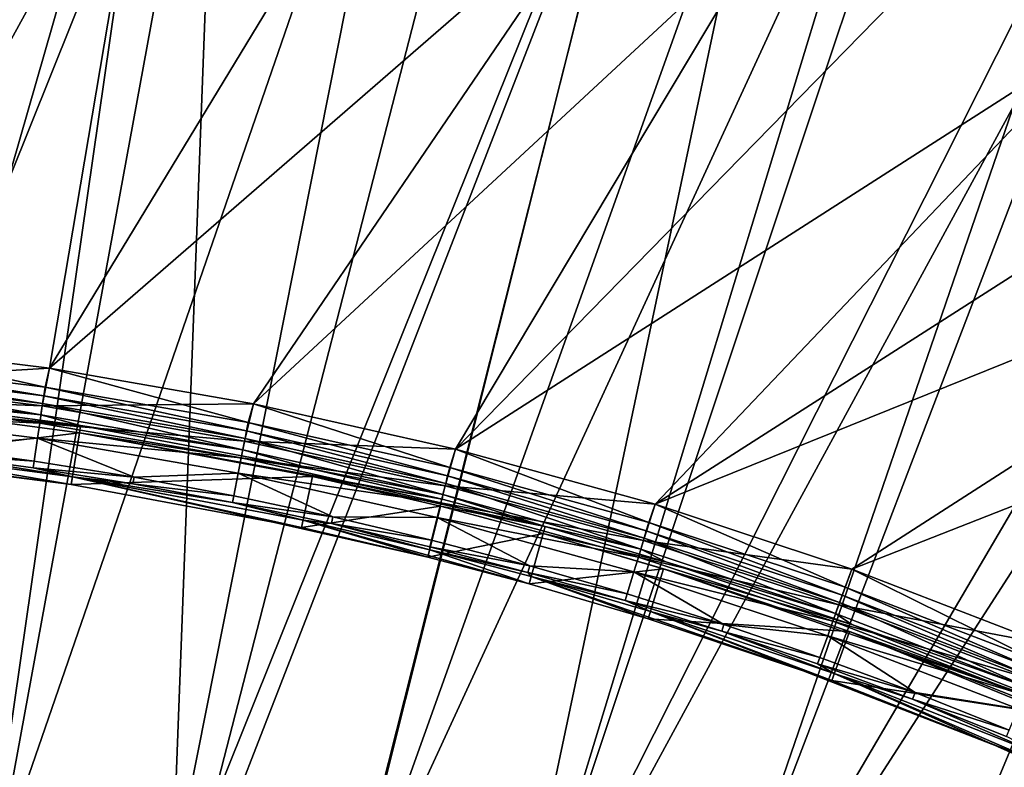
# Model space of a CAD drawing. Header units: metres. Extents: x -901 to 901, y -486 to 401.
# Tile 343 of 366: x 723 to 760, y 345 to 373. Entities that reach past the tile are written whole.
import ezdxf

# ---------------------------------------------------------------- set-up
doc = ezdxf.new("R2010")
doc.units = ezdxf.units.M

msp = doc.modelspace()

# ---------------------------------------------------------------- linework, layer by layer
at = {"layer": 'top'}
for points in [[(727.468689, 382.095093, -618), (720.816956, 382.951569, -618), (715.855591, 360.984344, -618)], [(721.199768, 382.908966, -620), (727.468689, 382.095093, -620), (715.855591, 360.984344, -620)], [(715.855591, 360.984344, -620), (727.468689, 382.095093, -620), (723.735596, 360.012451, -620)], [(723.735596, 360.012451, -618), (727.468689, 382.095093, -618), (715.855591, 360.984344, -618)], [(727.468689, 382.095093, -620), (736.215576, 380.588623, -620), (723.735596, 360.012451, -620)], [(723.735596, 360.012451, -618), (736.215576, 380.588623, -618), (727.468689, 382.095093, -618)], [(723.735596, 360.012451, -620), (736.215576, 380.588623, -620), (745.127625, 378.598724, -620)], [(745.127625, 378.598724, -618), (736.215576, 380.588623, -618), (723.735596, 360.012451, -618)], [(723.735596, 360.012451, -620), (745.127625, 378.598724, -620), (731.558472, 358.65506, -620)], [(731.558472, 358.65506, -618), (745.127625, 378.598724, -618), (723.735596, 360.012451, -618)], [(745.127625, 378.598724, -620), (751.276978, 376.950012, -620), (731.558472, 358.65506, -620)], [(751.276978, 376.950012, -618), (745.127625, 378.598724, -618), (731.558472, 358.65506, -618)], [(731.558472, 358.65506, -620), (751.276978, 376.950012, -620), (739.305298, 356.915436, -620)], [(739.305298, 356.915436, -618), (751.276978, 376.950012, -618), (731.558472, 358.65506, -618)], [(751.276978, 376.950012, -620), (757.136353, 375.162994, -620), (739.305298, 356.915436, -620)], [(739.305298, 356.915436, -618), (757.136353, 375.162994, -618), (751.276978, 376.950012, -618)], [(739.305298, 356.915436, -620), (757.136353, 375.162994, -620), (764.063416, 372.769196, -620)], [(764.063416, 372.769196, -618), (757.136353, 375.162994, -618), (739.305298, 356.915436, -618)], [(764.063416, 372.769196, -620), (757.136353, 375.162994, -620), (762.703735, 373.971069, -619.966919)], [(757.136353, 375.162994, -618), (764.063416, 372.769196, -618), (762.799561, 374.238953, -617.90625)], [(739.305298, 356.915436, -620), (764.063416, 372.769196, -620), (746.957397, 354.797821, -620)], [(746.957397, 354.797821, -618), (764.063416, 372.769196, -618), (739.305298, 356.915436, -618)], [(764.063416, 372.769196, -620), (770.889221, 370.100403, -620), (746.957397, 354.797821, -620)], [(746.957397, 354.797821, -618), (770.889221, 370.100403, -618), (764.063416, 372.769196, -618)], [(746.957397, 354.797821, -620), (770.889221, 370.100403, -620), (777.598694, 367.162872, -620)], [(777.598694, 367.162872, -618), (770.889221, 370.100403, -618), (746.957397, 354.797821, -618)], [(746.957397, 354.797821, -620), (777.598694, 367.162872, -620), (754.496399, 352.307281, -620)], [(754.496399, 352.307281, -618), (777.598694, 367.162872, -618), (746.957397, 354.797821, -618)], [(777.598694, 367.162872, -620), (784.185486, 363.959686, -620), (754.496399, 352.307281, -620)], [(784.185486, 363.959686, -618), (777.598694, 367.162872, -618), (754.496399, 352.307281, -618)], [(754.496399, 352.307281, -620), (784.185486, 363.959686, -620), (761.904114, 349.449799, -620)], [(761.904114, 349.449799, -618), (784.185486, 363.959686, -618), (754.496399, 352.307281, -618)], [(723.735596, 360.012451, -618), (715.855591, 360.984344, -618), (715.651123, 359.536285, -618.271973)], [(715.721863, 360.257629, -620.135986), (715.855591, 360.984344, -620), (723.55957, 359.28717, -620.135986)], [(715.855591, 360.984344, -620), (723.735596, 360.012451, -620), (723.55957, 359.28717, -620.135986)], [(715.689514, 359.927856, -620.301758), (715.721863, 360.257629, -620.135986), (723.511047, 358.959381, -620.301758)], [(715.721863, 360.257629, -620.135986), (723.55957, 359.28717, -620.135986), (723.511047, 358.959381, -620.301758)], [(723.453491, 358.57016, -618.271973), (723.735596, 360.012451, -618), (715.651123, 359.536285, -618.271973)], [(715.660767, 359.634369, -620.525452), (715.689514, 359.927856, -620.301758), (723.467957, 358.667664, -620.525452)], [(715.689514, 359.927856, -620.301758), (723.511047, 358.959381, -620.301758), (723.467957, 358.667664, -620.525452)], [(731.558472, 358.65506, -618), (723.735596, 360.012451, -618), (723.453491, 358.57016, -618.271973)], [(723.55957, 359.28717, -620.135986), (723.735596, 360.012451, -620), (731.352112, 357.934814, -620.135986)], [(723.735596, 360.012451, -620), (731.558472, 358.65506, -620), (731.352112, 357.934814, -620.135986)], [(715.651123, 359.536285, -618.271973), (715.586426, 358.876709, -618.603455), (723.453491, 358.57016, -618.271973)], [(715.617554, 359.19397, -621.115417), (715.660767, 359.634369, -620.525452), (723.403198, 358.229919, -621.115417)], [(715.660767, 359.634369, -620.525452), (723.467957, 358.667664, -620.525452), (723.403198, 358.229919, -621.115417)], [(717.134949, 358.570068, -625), (709.351929, 359.218781, -625), (724.92041, 357.81543, -621.825684)], [(724.92041, 357.81543, -621.825684), (709.351929, 359.218781, -625), (717.164856, 358.846191, -621.825684)], [(723.403198, 358.229919, -621.115417), (717.164856, 358.846191, -621.825684), (715.617554, 359.19397, -621.115417)], [(723.511047, 358.959381, -620.301758), (723.55957, 359.28717, -620.135986), (731.287598, 357.609833, -620.301758)], [(723.55957, 359.28717, -620.135986), (731.352112, 357.934814, -620.135986), (731.287598, 357.609833, -620.301758)], [(723.356567, 357.914612, -618.603455), (715.586426, 358.876709, -618.603455), (715.528809, 358.289734, -619.050903)], [(715.586426, 358.876709, -618.603455), (723.356567, 357.914612, -618.603455), (723.453491, 358.57016, -618.271973)], [(724.92041, 357.81543, -621.825684), (717.164856, 358.846191, -621.825684), (723.403198, 358.229919, -621.115417)], [(723.467957, 358.667664, -620.525452), (723.511047, 358.959381, -620.301758), (731.230164, 357.320587, -620.525452)], [(723.511047, 358.959381, -620.301758), (731.287598, 357.609833, -620.301758), (731.230164, 357.320587, -620.525452)], [(717.134949, 358.570068, -625), (724.876892, 357.541168, -625), (716.918945, 356.574097, -625)], [(724.876892, 357.541168, -625), (717.134949, 358.570068, -625), (724.92041, 357.81543, -621.825684)], [(723.453491, 358.57016, -618.271973), (723.356567, 357.914612, -618.603455), (731.210938, 357.223938, -618.271973)], [(723.403198, 358.229919, -621.115417), (723.467957, 358.667664, -620.525452), (731.143982, 356.886566, -621.115417)], [(731.210938, 357.223938, -618.271973), (731.558472, 358.65506, -618), (723.453491, 358.57016, -618.271973)], [(723.467957, 358.667664, -620.525452), (731.230164, 357.320587, -620.525452), (731.143982, 356.886566, -621.115417)], [(731.210938, 357.223938, -618.271973), (739.305298, 356.915436, -618), (731.558472, 358.65506, -618)], [(731.352112, 357.934814, -620.135986), (731.558472, 358.65506, -620), (739.077271, 356.204285, -620.135986)], [(731.558472, 358.65506, -620), (739.305298, 356.915436, -620), (739.077271, 356.204285, -620.135986)], [(723.270264, 357.331177, -619.050903), (723.356567, 357.914612, -618.603455), (715.528809, 358.289734, -619.050903)], [(723.270264, 357.331177, -619.050903), (715.528809, 358.289734, -619.050903), (719.295776, 356.979401, -620.230835)], [(731.143982, 356.886566, -621.115417), (724.92041, 357.81543, -621.825684), (723.403198, 358.229919, -621.115417)], [(731.287598, 357.609833, -620.301758), (731.352112, 357.934814, -620.135986), (738.996887, 355.882874, -620.301758)], [(731.352112, 357.934814, -620.135986), (739.077271, 356.204285, -620.135986), (738.996887, 355.882874, -620.301758)], [(731.081909, 356.573914, -618.603455), (723.356567, 357.914612, -618.603455), (723.270264, 357.331177, -619.050903)], [(723.356567, 357.914612, -618.603455), (731.081909, 356.573914, -618.603455), (731.210938, 357.223938, -618.271973)], [(724.876892, 357.541168, -625), (724.92041, 357.81543, -621.825684), (733.876648, 356.138123, -621.825684)], [(733.876648, 356.138123, -621.825684), (724.92041, 357.81543, -621.825684), (731.143982, 356.886566, -621.115417)], [(731.230164, 357.320587, -620.525452), (731.287598, 357.609833, -620.301758), (738.925293, 355.596802, -620.525452)], [(731.287598, 357.609833, -620.301758), (738.996887, 355.882874, -620.301758), (738.925293, 355.596802, -620.525452)], [(716.918945, 356.574097, -625), (724.562439, 355.558289, -625), (709.251953, 357.507019, -621.651367)], [(709.251953, 357.507019, -621.651367), (724.562439, 355.558289, -625), (716.9505, 356.865356, -621.651367)], [(724.876892, 357.541168, -625), (724.562439, 355.558289, -625), (716.918945, 356.574097, -625)], [(719.295776, 356.979401, -620.230835), (723.140747, 356.455688, -620.230835), (723.270264, 357.331177, -619.050903)], [(723.140747, 356.455688, -620.230835), (726.97467, 355.838196, -620.230835), (723.270264, 357.331177, -619.050903)], [(723.270264, 357.331177, -619.050903), (726.97467, 355.838196, -620.230835), (730.967102, 355.995453, -619.050903)], [(730.967102, 355.995453, -619.050903), (731.081909, 356.573914, -618.603455), (723.270264, 357.331177, -619.050903)], [(724.876892, 357.541168, -625), (733.817688, 355.86673, -625), (724.562439, 355.558289, -625)], [(733.817688, 355.86673, -625), (724.876892, 357.541168, -625), (738.79425, 354.989502, -621.825684)], [(738.79425, 354.989502, -621.825684), (724.876892, 357.541168, -625), (733.876648, 356.138123, -621.825684)], [(731.081909, 356.573914, -618.603455), (738.901367, 355.50119, -618.271973), (731.210938, 357.223938, -618.271973)], [(731.143982, 356.886566, -621.115417), (731.230164, 357.320587, -620.525452), (738.817932, 355.167511, -621.115417)], [(738.901367, 355.50119, -618.271973), (739.305298, 356.915436, -618), (731.210938, 357.223938, -618.271973)], [(731.230164, 357.320587, -620.525452), (738.925293, 355.596802, -620.525452), (738.817932, 355.167511, -621.115417)], [(724.562439, 355.558289, -625), (724.608337, 355.847656, -621.651367), (716.9505, 356.865356, -621.651367)], [(716.9505, 356.865356, -621.651367), (724.608337, 355.847656, -621.651367), (719.263489, 356.716766, -620.924011)], [(719.263489, 356.716766, -620.924011), (723.140747, 356.455688, -620.230835), (719.295776, 356.979401, -620.230835)], [(738.817932, 355.167511, -621.115417), (733.876648, 356.138123, -621.825684), (731.143982, 356.886566, -621.115417)], [(746.957397, 354.797821, -618), (739.305298, 356.915436, -618), (738.901367, 355.50119, -618.271973)], [(739.077271, 356.204285, -620.135986), (739.305298, 356.915436, -620), (746.712952, 354.099243, -620.135986)], [(739.305298, 356.915436, -620), (746.957397, 354.797821, -620), (746.712952, 354.099243, -620.135986)], [(724.608337, 355.847656, -621.651367), (723.102051, 356.193939, -620.924011), (719.263489, 356.716766, -620.924011)], [(719.263489, 356.716766, -620.924011), (723.102051, 356.193939, -620.924011), (723.140747, 356.455688, -620.230835)], [(723.102051, 356.193939, -620.924011), (726.97467, 355.838196, -620.230835), (723.140747, 356.455688, -620.230835)], [(730.967102, 355.995453, -619.050903), (738.74054, 354.858307, -618.603455), (731.081909, 356.573914, -618.603455)], [(738.74054, 354.858307, -618.603455), (738.901367, 355.50119, -618.271973), (731.081909, 356.573914, -618.603455)], [(724.608337, 355.847656, -621.651367), (726.929565, 355.577484, -620.924011), (723.102051, 356.193939, -620.924011)], [(726.929565, 355.577484, -620.924011), (726.97467, 355.838196, -620.230835), (723.102051, 356.193939, -620.924011)], [(738.817932, 355.167511, -621.115417), (738.79425, 354.989502, -621.825684), (733.876648, 356.138123, -621.825684)], [(738.996887, 355.882874, -620.301758), (739.077271, 356.204285, -620.135986), (746.616821, 353.782135, -620.301758)], [(739.077271, 356.204285, -620.135986), (746.712952, 354.099243, -620.135986), (746.616821, 353.782135, -620.301758)], [(733.817688, 355.86673, -625), (733.391418, 353.904877, -625), (724.562439, 355.558289, -625)], [(724.562439, 355.558289, -625), (733.391418, 353.904877, -625), (724.608337, 355.847656, -621.651367)], [(733.391418, 353.904877, -625), (738.239136, 352.772614, -625), (724.608337, 355.847656, -621.651367)], [(724.608337, 355.847656, -621.651367), (738.239136, 352.772614, -625), (733.453613, 354.191162, -621.651367)], [(733.453613, 354.191162, -621.651367), (730.743225, 354.867859, -620.924011), (724.608337, 355.847656, -621.651367)], [(730.743225, 354.867859, -620.924011), (726.929565, 355.577484, -620.924011), (724.608337, 355.847656, -621.651367)], [(730.7948, 355.12738, -620.230835), (726.97467, 355.838196, -620.230835), (726.929565, 355.577484, -620.924011)], [(726.97467, 355.838196, -620.230835), (730.7948, 355.12738, -620.230835), (730.967102, 355.995453, -619.050903)], [(730.967102, 355.995453, -619.050903), (730.7948, 355.12738, -620.230835), (734.598328, 354.3237, -620.230835)], [(734.598328, 354.3237, -620.230835), (738.597412, 354.286163, -619.050903), (730.967102, 355.995453, -619.050903)], [(738.597412, 354.286163, -619.050903), (738.74054, 354.858307, -618.603455), (730.967102, 355.995453, -619.050903)], [(733.817688, 355.86673, -625), (738.726807, 354.720093, -625), (733.391418, 353.904877, -625)], [(738.726807, 354.720093, -625), (733.817688, 355.86673, -625), (742.731445, 353.950531, -621.825684)], [(742.731445, 353.950531, -621.825684), (733.817688, 355.86673, -625), (738.79425, 354.989502, -621.825684)], [(738.925293, 355.596802, -620.525452), (738.996887, 355.882874, -620.301758), (746.53125, 353.499908, -620.525452)], [(738.996887, 355.882874, -620.301758), (746.616821, 353.782135, -620.301758), (746.53125, 353.499908, -620.525452)], [(730.743225, 354.867859, -620.924011), (730.7948, 355.12738, -620.230835), (726.929565, 355.577484, -620.924011)], [(746.502686, 353.405579, -618.271973), (738.901367, 355.50119, -618.271973), (738.74054, 354.858307, -618.603455)], [(738.817932, 355.167511, -621.115417), (738.925293, 355.596802, -620.525452), (746.402893, 353.076416, -621.115417)], [(746.957397, 354.797821, -618), (738.901367, 355.50119, -618.271973), (746.502686, 353.405579, -618.271973)], [(738.925293, 355.596802, -620.525452), (746.53125, 353.499908, -620.525452), (746.402893, 353.076416, -621.115417)], [(730.7948, 355.12738, -620.230835), (730.743225, 354.867859, -620.924011), (734.598328, 354.3237, -620.230835)], [(742.731445, 353.950531, -621.825684), (738.79425, 354.989502, -621.825684), (738.817932, 355.167511, -621.115417)], [(746.402893, 353.076416, -621.115417), (742.731445, 353.950531, -621.825684), (738.817932, 355.167511, -621.115417)], [(734.598328, 354.3237, -620.230835), (730.743225, 354.867859, -620.924011), (734.540466, 354.065521, -620.924011)], [(730.743225, 354.867859, -620.924011), (733.453613, 354.191162, -621.651367), (734.540466, 354.065521, -620.924011)], [(738.726807, 354.720093, -625), (738.239136, 352.772614, -625), (733.391418, 353.904877, -625)], [(738.726807, 354.720093, -625), (742.657227, 353.682922, -625), (738.239136, 352.772614, -625)], [(746.310425, 352.771362, -618.603455), (738.74054, 354.858307, -618.603455), (738.597412, 354.286163, -619.050903)], [(742.657227, 353.682922, -625), (738.726807, 354.720093, -625), (742.731445, 353.950531, -621.825684)], [(746.502686, 353.405579, -618.271973), (738.74054, 354.858307, -618.603455), (746.310425, 352.771362, -618.603455)], [(754.496399, 352.307281, -618), (746.957397, 354.797821, -618), (746.502686, 353.405579, -618.271973)], [(746.712952, 354.099243, -620.135986), (746.957397, 354.797821, -620), (754.236816, 351.62326, -620.135986)], [(746.957397, 354.797821, -620), (754.496399, 352.307281, -620), (754.236816, 351.62326, -620.135986)], [(738.239136, 352.772614, -625), (742.120361, 351.748383, -625), (733.453613, 354.191162, -621.651367)], [(733.453613, 354.191162, -621.651367), (742.120361, 351.748383, -625), (738.310303, 353.056793, -621.651367)], [(734.540466, 354.065521, -620.924011), (733.453613, 354.191162, -621.651367), (738.310303, 353.056793, -621.651367)], [(734.540466, 354.065521, -620.924011), (738.382629, 353.427612, -620.230835), (734.598328, 354.3237, -620.230835)], [(738.382629, 353.427612, -620.230835), (738.597412, 354.286163, -619.050903), (734.598328, 354.3237, -620.230835)], [(738.597412, 354.286163, -619.050903), (738.382629, 353.427612, -620.230835), (742.144958, 352.439545, -620.230835)], [(746.310425, 352.771362, -618.603455), (738.597412, 354.286163, -619.050903), (746.139282, 352.20694, -619.050903)], [(746.139282, 352.20694, -619.050903), (738.597412, 354.286163, -619.050903), (742.144958, 352.439545, -620.230835)], [(738.310303, 353.056793, -621.651367), (738.31842, 353.170929, -620.924011), (734.540466, 354.065521, -620.924011)], [(738.31842, 353.170929, -620.924011), (738.382629, 353.427612, -620.230835), (734.540466, 354.065521, -620.924011)], [(742.657227, 353.682922, -625), (742.731445, 353.950531, -621.825684), (747.362183, 352.589539, -621.825684)], [(747.362183, 352.589539, -621.825684), (742.731445, 353.950531, -621.825684), (746.402893, 353.076416, -621.115417)], [(746.53125, 353.499908, -620.525452), (746.616821, 353.782135, -620.301758), (754.025879, 351.0336, -620.525452)], [(746.616821, 353.782135, -620.301758), (746.712952, 354.099243, -620.135986), (754.125183, 351.311249, -620.301758)], [(746.616821, 353.782135, -620.301758), (754.125183, 351.311249, -620.301758), (754.025879, 351.0336, -620.525452)], [(746.712952, 354.099243, -620.135986), (754.236816, 351.62326, -620.135986), (754.125183, 351.311249, -620.301758)], [(742.657227, 353.682922, -625), (742.120361, 351.748383, -625), (738.239136, 352.772614, -625)], [(742.144958, 352.439545, -620.230835), (738.382629, 353.427612, -620.230835), (738.31842, 353.170929, -620.924011)], [(742.657227, 353.682922, -625), (747.279907, 352.32428, -625), (742.120361, 351.748383, -625)], [(747.279907, 352.32428, -625), (742.657227, 353.682922, -625), (754.502686, 350.187225, -621.825684)], [(754.502686, 350.187225, -621.825684), (742.657227, 353.682922, -625), (747.362183, 352.589539, -621.825684)], [(753.992676, 350.940765, -618.271973), (746.502686, 353.405579, -618.271973), (746.310425, 352.771362, -618.603455)], [(746.402893, 353.076416, -621.115417), (746.53125, 353.499908, -620.525452), (753.876831, 350.616913, -621.115417)], [(754.496399, 352.307281, -618), (746.502686, 353.405579, -618.271973), (753.992676, 350.940765, -618.271973)], [(746.53125, 353.499908, -620.525452), (754.025879, 351.0336, -620.525452), (753.876831, 350.616913, -621.115417)], [(742.074463, 352.184509, -620.924011), (738.31842, 353.170929, -620.924011), (738.310303, 353.056793, -621.651367)], [(742.120361, 351.748383, -625), (742.198669, 352.03067, -621.651367), (738.310303, 353.056793, -621.651367)], [(742.198669, 352.03067, -621.651367), (742.074463, 352.184509, -620.924011), (738.310303, 353.056793, -621.651367)], [(738.31842, 353.170929, -620.924011), (742.074463, 352.184509, -620.924011), (742.144958, 352.439545, -620.230835)], [(753.876831, 350.616913, -621.115417), (747.362183, 352.589539, -621.825684), (746.402893, 353.076416, -621.115417)], [(753.76947, 350.316742, -618.603455), (746.310425, 352.771362, -618.603455), (746.139282, 352.20694, -619.050903)], [(753.992676, 350.940765, -618.271973), (746.310425, 352.771362, -618.603455), (753.76947, 350.316742, -618.603455)], [(742.074463, 352.184509, -620.924011), (745.882568, 351.359955, -620.230835), (742.144958, 352.439545, -620.230835)], [(747.279907, 352.32428, -625), (746.685242, 350.406738, -625), (742.120361, 351.748383, -625)], [(742.144958, 352.439545, -620.230835), (745.882568, 351.359955, -620.230835), (746.139282, 352.20694, -619.050903)], [(747.279907, 352.32428, -625), (754.408081, 349.926117, -625), (746.685242, 350.406738, -625)], [(754.408081, 349.926117, -625), (747.279907, 352.32428, -625), (762.772827, 346.922821, -621.825684)], [(762.772827, 346.922821, -621.825684), (747.279907, 352.32428, -625), (754.502686, 350.187225, -621.825684)], [(754.502686, 350.187225, -621.825684), (747.362183, 352.589539, -621.825684), (753.876831, 350.616913, -621.115417)], [(761.904114, 349.449799, -618), (754.496399, 352.307281, -618), (753.992676, 350.940765, -618.271973)], [(754.236816, 351.62326, -620.135986), (754.496399, 352.307281, -620), (761.626709, 348.78009, -620.135986)], [(754.496399, 352.307281, -620), (761.904114, 349.449799, -620), (761.626709, 348.78009, -620.135986)], [(745.805786, 351.10675, -620.924011), (742.074463, 352.184509, -620.924011), (742.198669, 352.03067, -621.651367)], [(745.882568, 351.359955, -620.230835), (742.074463, 352.184509, -620.924011), (745.805786, 351.10675, -620.924011)], [(742.120361, 351.748383, -625), (746.685242, 350.406738, -625), (742.198669, 352.03067, -621.651367)], [(746.685242, 350.406738, -625), (753.724182, 348.038544, -625), (742.198669, 352.03067, -621.651367)], [(742.198669, 352.03067, -621.651367), (753.724182, 348.038544, -625), (746.772034, 350.686554, -621.651367)], [(746.772034, 350.686554, -621.651367), (745.805786, 351.10675, -620.924011), (742.198669, 352.03067, -621.651367)], [(746.139282, 352.20694, -619.050903), (745.882568, 351.359955, -620.230835), (749.592712, 350.189301, -620.230835)], [(753.76947, 350.316742, -618.603455), (746.139282, 352.20694, -619.050903), (753.570801, 349.761414, -619.050903)], [(753.570801, 349.761414, -619.050903), (746.139282, 352.20694, -619.050903), (749.592712, 350.189301, -620.230835)], [(754.125183, 351.311249, -620.301758), (754.236816, 351.62326, -620.135986), (761.499939, 348.473938, -620.301758)], [(754.236816, 351.62326, -620.135986), (761.626709, 348.78009, -620.135986), (761.499939, 348.473938, -620.301758)], [(749.592712, 350.189301, -620.230835), (745.882568, 351.359955, -620.230835), (745.805786, 351.10675, -620.924011)], [(754.025879, 351.0336, -620.525452), (754.125183, 351.311249, -620.301758), (761.387085, 348.201477, -620.525452)], [(754.125183, 351.311249, -620.301758), (761.499939, 348.473938, -620.301758), (761.387085, 348.201477, -620.525452)], [(749.509766, 349.938049, -620.924011), (745.805786, 351.10675, -620.924011), (746.772034, 350.686554, -621.651367)], [(745.805786, 351.10675, -620.924011), (749.509766, 349.938049, -620.924011), (749.592712, 350.189301, -620.230835)], [(761.349365, 348.110382, -618.271973), (753.992676, 350.940765, -618.271973), (753.76947, 350.316742, -618.603455)], [(753.876831, 350.616913, -621.115417), (754.025879, 351.0336, -620.525452), (761.217712, 347.792603, -621.115417)], [(761.904114, 349.449799, -618), (753.992676, 350.940765, -618.271973), (761.349365, 348.110382, -618.271973)], [(754.025879, 351.0336, -620.525452), (761.387085, 348.201477, -620.525452), (761.217712, 347.792603, -621.115417)], [(754.408081, 349.926117, -625), (753.724182, 348.038544, -625), (746.685242, 350.406738, -625)], [(753.724182, 348.038544, -625), (761.875, 344.821198, -625), (746.772034, 350.686554, -621.651367)], [(746.772034, 350.686554, -621.651367), (761.875, 344.821198, -625), (753.823975, 348.313995, -621.651367)], [(753.823975, 348.313995, -621.651367), (749.509766, 349.938049, -620.924011), (746.772034, 350.686554, -621.651367)], [(761.217712, 347.792603, -621.115417), (754.502686, 350.187225, -621.825684), (753.876831, 350.616913, -621.115417)], [(749.509766, 349.938049, -620.924011), (753.272705, 348.928009, -620.230835), (749.592712, 350.189301, -620.230835)], [(749.592712, 350.189301, -620.230835), (753.272705, 348.928009, -620.230835), (753.570801, 349.761414, -619.050903)], [(761.095703, 347.498077, -618.603455), (753.76947, 350.316742, -618.603455), (753.570801, 349.761414, -619.050903)], [(761.349365, 348.110382, -618.271973), (753.76947, 350.316742, -618.603455), (761.095703, 347.498077, -618.603455)], [(762.772827, 346.922821, -621.825684), (754.502686, 350.187225, -621.825684), (761.217712, 347.792603, -621.115417)], [(753.183594, 348.678864, -620.924011), (749.509766, 349.938049, -620.924011), (753.823975, 348.313995, -621.651367)], [(753.272705, 348.928009, -620.230835), (749.509766, 349.938049, -620.924011), (753.183594, 348.678864, -620.924011)], [(753.570801, 349.761414, -619.050903), (753.272705, 348.928009, -620.230835), (756.9198, 347.576569, -620.230835)], [(761.095703, 347.498077, -618.603455), (753.570801, 349.761414, -619.050903), (760.869995, 346.953125, -619.050903)], [(760.869995, 346.953125, -619.050903), (753.570801, 349.761414, -619.050903), (756.9198, 347.576569, -620.230835)], [(754.408081, 349.926117, -625), (762.663696, 346.667419, -625), (753.724182, 348.038544, -625)], [(762.663696, 346.667419, -625), (754.408081, 349.926117, -625), (770.848572, 343.20343, -621.825684)], [(770.848572, 343.20343, -621.825684), (754.408081, 349.926117, -625), (762.772827, 346.922821, -621.825684)], [(756.9198, 347.576569, -620.230835), (753.272705, 348.928009, -620.230835), (753.183594, 348.678864, -620.924011)], [(756.9198, 347.576569, -620.230835), (753.183594, 348.678864, -620.924011), (756.824585, 347.329681, -620.924011)], [(756.824585, 347.329681, -620.924011), (753.183594, 348.678864, -620.924011), (753.823975, 348.313995, -621.651367)], [(761.875, 344.821198, -625), (769.83429, 341.155457, -625), (753.823975, 348.313995, -621.651367)], [(753.823975, 348.313995, -621.651367), (769.83429, 341.155457, -625), (761.990112, 345.090607, -621.651367)], [(753.823975, 348.313995, -621.651367), (761.990112, 345.090607, -621.651367), (756.824585, 347.329681, -620.924011)], [(762.663696, 346.667419, -625), (761.875, 344.821198, -625), (753.724182, 348.038544, -625)], [(760.53125, 346.135376, -620.230835), (756.9198, 347.576569, -620.230835), (756.824585, 347.329681, -620.924011)], [(760.869995, 346.953125, -619.050903), (756.9198, 347.576569, -620.230835), (760.53125, 346.135376, -620.230835)], [(761.990112, 345.090607, -621.651367), (760.429993, 345.8909, -620.924011), (756.824585, 347.329681, -620.924011)], [(756.824585, 347.329681, -620.924011), (760.429993, 345.8909, -620.924011), (760.53125, 346.135376, -620.230835)]]:
    msp.add_3dface(points, dxfattribs=at)
at = {"layer": 'top0'}
for points in [[(728.416321, 389.088013, -3.399924), (714.468994, 340.558014, -32.198345), (721.528137, 389.972351, -3.399924)], [(721.292175, 339.675354, -32.22316), (714.468994, 340.558014, -32.198345), (728.416321, 389.088013, -3.399924)], [(737.797119, 387.468781, -3.399924), (721.292175, 339.675354, -32.22316), (728.416321, 389.088013, -3.399924)], [(730.213135, 387.293213, -0.803848), (721.030396, 388.514221, -0.803848), (710.974182, 339.373688, -29.587475)], [(728.064331, 338.461823, -32.246628), (721.292175, 339.675354, -32.22316), (737.797119, 387.468781, -3.399924)], [(746.937378, 385.419708, -3.399924), (728.064331, 338.461823, -32.246628), (737.797119, 387.468781, -3.399924)], [(710.974182, 339.373688, -29.587475), (721.18103, 338.163605, -29.625343), (730.213135, 387.293213, -0.803848)], [(721.18103, 338.163605, -29.625343), (728.303345, 336.857208, -29.650164), (730.213135, 387.293213, -0.803848)], [(730.213135, 387.293213, -0.803848), (728.303345, 336.857208, -29.650164), (740.790527, 385.311462, -0.803848)], [(734.76947, 336.920441, -32.268772), (728.064331, 338.461823, -32.246628), (746.937378, 385.419708, -3.399924)], [(728.303345, 336.857208, -29.650164), (746.598083, 383.954773, -0.803848), (740.790527, 385.311462, -0.803848)], [(755.964355, 382.92392, -3.399924), (734.76947, 336.920441, -32.268772), (746.937378, 385.419708, -3.399924)], [(728.303345, 336.857208, -29.650164), (734.339966, 335.44632, -29.670233), (746.598083, 383.954773, -0.803848)], [(734.339966, 335.44632, -29.670233), (751.247925, 382.727722, -0.803848), (746.598083, 383.954773, -0.803848)], [(741.391602, 335.054474, -32.289608), (734.76947, 336.920441, -32.268772), (755.964355, 382.92392, -3.399924)], [(764.190063, 380.22464, -3.399924), (741.391602, 335.054474, -32.289608), (755.964355, 382.92392, -3.399924)], [(734.339966, 335.44632, -29.670233), (740.871094, 333.599945, -29.690994), (751.247925, 382.727722, -0.803848)], [(740.871094, 333.599945, -29.690994), (756.717102, 381.120422, -0.803848), (751.247925, 382.727722, -0.803848)], [(756.717102, 381.120422, -0.803848), (740.871094, 333.599945, -29.690994), (765.150696, 378.2836, -0.803848)], [(747.914978, 332.868317, -32.309166), (741.391602, 335.054474, -32.289608), (764.190063, 380.22464, -3.399924)], [(773.58844, 376.619751, -3.399924), (747.914978, 332.868317, -32.309166), (764.190063, 380.22464, -3.399924)], [(740.871094, 333.599945, -29.690994), (747.252197, 331.464813, -29.710361), (765.150696, 378.2836, -0.803848)], [(765.150696, 378.2836, -0.803848), (747.252197, 331.464813, -29.710361), (774.93988, 374.420105, -0.803848)], [(754.324158, 330.367065, -32.327477), (747.914978, 332.868317, -32.309166), (773.58844, 376.619751, -3.399924)], [(782.140686, 372.828522, -3.399924), (754.324158, 330.367065, -32.327477), (773.58844, 376.619751, -3.399924)], [(747.252197, 331.464813, -29.710361), (753.64325, 328.983063, -29.72888), (774.93988, 374.420105, -0.803848)], [(774.93988, 374.420105, -0.803848), (753.64325, 328.983063, -29.72888), (760.099243, 326.105774, -29.746714)], [(774.93988, 374.420105, -0.803848), (760.099243, 326.105774, -29.746714), (784.498657, 370.017365, -0.803848)], [(760.60376, 327.556427, -32.34457), (754.324158, 330.367065, -32.327477), (782.140686, 372.828522, -3.399924)], [(760.099243, 326.105774, -29.746714), (765.935669, 323.15976, -29.762093), (784.498657, 370.017365, -0.803848)]]:
    msp.add_3dface(points, dxfattribs=at)

doc.saveas('drawing.dxf')
